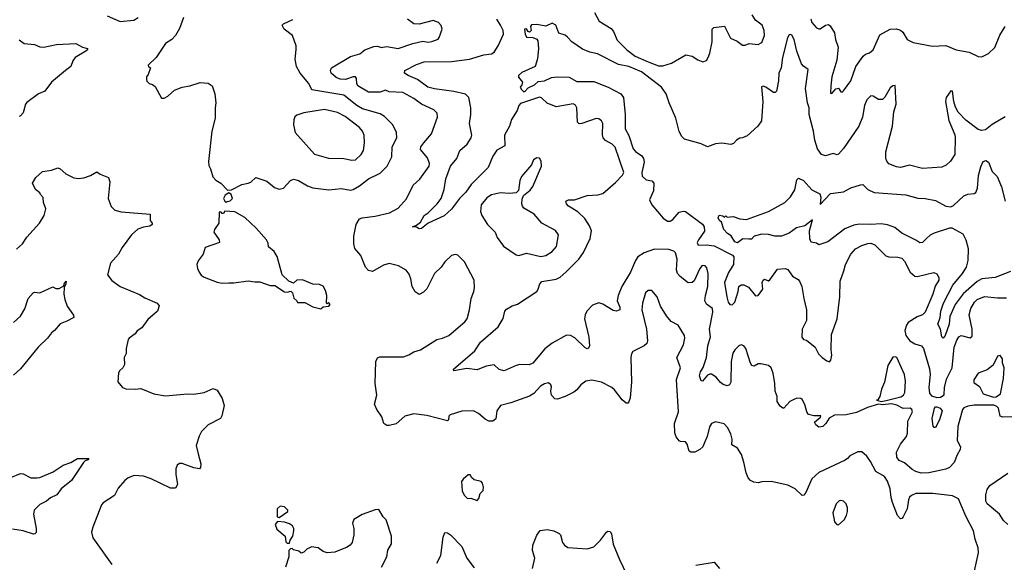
# Model space of a CAD drawing. Extents: x 2056909 to 2160450, y 827444 to 1016825.
# Tile 287 of 501: x 2129819 to 2137427, y 909273 to 913468. Entities that reach past the tile are written whole.
import ezdxf

# ---------------------------------------------------------------- set-up
doc = ezdxf.new("R2010")
doc.units = 0

msp = doc.modelspace()

# ---------------------------------------------------------------- linework, layer by layer
at = {"layer": '0CON10XD'}
for points in [[(2130495, 913496.2), (2130595, 913454.4), (2130702.5, 913465), (2130736, 913485)], [(2134262, 913522), (2134297.5, 913455), (2134388.7, 913398.7), (2134406.4, 913375), (2134435, 913309.2), (2134509.4, 913235), (2134575, 913184.6), (2134675, 913141.5), (2134755, 913111.8), (2134788.9, 913111.1), (2134855, 913132.5), (2134965.9, 913195.9), (2135015, 913185.8), (2135058.1, 913158.1), (2135098.3, 913141.7), (2135125, 913152.5), (2135140, 913175), (2135152.3, 913207.7), (2135169.2, 913295), (2135170, 913395), (2135183.1, 913406.9), (2135265, 913416.7), (2135312, 913325), (2135362.1, 913302.1), (2135405, 913270), (2135425, 913270.8), (2135456.8, 913283.2), (2135525, 913275.7), (2135555, 913291.2), (2135575.4, 913344.6), (2135571.1, 913385), (2135555.8, 913425), (2135504.7, 913464.7), (2135480, 913505)], [(2131084.3, 913485), (2131055, 913400), (2131022.5, 913345), (2130995.4, 913314.6), (2130946.3, 913283.7), (2130874.6, 913175.4), (2130813.3, 913115), (2130813.6, 913103.6), (2130830, 913095), (2130813.3, 913045), (2130800, 913025), (2130800, 913005), (2130803, 912993), (2130820, 912975), (2130845, 912967.5), (2130865, 912950), (2130915, 912860), (2130935, 912860), (2130965, 912877.5), (2131015, 912923.3), (2131075, 912946.2), (2131135, 912956), (2131215, 912981.2), (2131275, 912977.5), (2131307.5, 912955), (2131326.2, 912895), (2131336.2, 912825), (2131330, 912785), (2131330, 912705), (2131304.2, 912605), (2131277.7, 912372.3), (2131280, 912340), (2131293.3, 912315), (2131311.7, 912251.7), (2131335, 912226.2), (2131372.5, 912205), (2131425, 912150), (2131455, 912152.5), (2131535, 912192.5), (2131585, 912202.5), (2131605, 912212.5), (2131645, 912247.5), (2131729.5, 912219.5), (2131789.5, 912169.5), (2131825, 912156.7), (2131857.5, 912165), (2131911.2, 912225), (2131935, 912235.7), (2131973.3, 912225), (2132042.6, 912182.6), (2132085, 912168.1), (2132208.3, 912151.7), (2132305, 912161.9), (2132375, 912150)], [(2132375, 912150), (2132395, 912154.3), (2132445, 912184), (2132515, 912237.5), (2132605, 912280.8), (2132658.6, 912335), (2132695, 912407.5), (2132697.9, 912485), (2132733.5, 912555), (2132730, 912595), (2132702.5, 912655), (2132638, 912718), (2132605, 912739.4), (2132468.5, 912778.5), (2132425, 912805.4), (2132325, 912884.6), (2132078, 912925), (2132053.8, 912975), (2131986.9, 913055), (2131957.7, 913105), (2131947.2, 913162.8), (2131955, 913237.5), (2131955.7, 913265), (2131926.2, 913345), (2131863, 913393), (2131847.5, 913425), (2131857.5, 913435), (2131930.3, 913469.7)], [(2137191.2, 909185), (2137228.8, 909345), (2137226, 909385), (2137203, 909453), (2137190.6, 909515), (2137130.2, 909630.2), (2137073, 909763), (2137025.9, 909785.9), (2136875, 909804.4), (2136743.3, 909805), (2136709.8, 909790.2), (2136694.6, 909775.4), (2136686.7, 909755), (2136677.8, 909685), (2136645, 909623.3), (2136635, 909611.2), (2136625, 909610), (2136601.9, 909635), (2136563.2, 909735), (2136552, 909775), (2136545, 909840), (2136525, 909900.8), (2136500.6, 909935), (2136434, 909974), (2136393.2, 910053.2), (2136364.4, 910094.4), (2136325.9, 910125.9), (2136295, 910126.2), (2136235, 910096.7), (2136216.7, 910075), (2136196.8, 910063.2), (2135995, 909966.9), (2135941.1, 909918.9), (2135895, 909813.3), (2135878.8, 909791.2), (2135865, 909788.8), (2135811.7, 909841.7), (2135755, 909868), (2135625, 909898.8), (2135555, 909896), (2135525, 909886.2), (2135491.7, 909891.7), (2135465, 909904), (2135448.6, 909925), (2135431.9, 909965), (2135415.7, 910045.7), (2135396, 910105), (2135366.2, 910155), (2135321.7, 910181.7), (2135323.8, 910225), (2135313.8, 910265), (2135287.5, 910315), (2135262.1, 910342.1), (2135195, 910360), (2135164.5, 910345.5), (2135149.1, 910320.9), (2135130.9, 910245), (2135113.1, 910205), (2135097.5, 910165), (2135075, 910144), (2135035, 910124.2), (2135005, 910123.8), (2134993, 910133), (2134977.1, 910185), (2134965, 910203.8), (2134925, 910206), (2134915, 910212), (2134892.6, 910242.6), (2134880.6, 910275), (2134880, 910345), (2134909.5, 910435), (2134893.5, 910685), (2134924.3, 910775), (2134898.1, 910855), (2134948.2, 910955), (2134958, 911005), (2134956, 911025), (2134908, 911105), (2134854.4, 911134.4), (2134817.4, 911177.4), (2134772, 911252), (2134744.2, 911325), (2134705, 911373.3), (2134675, 911373.8), (2134654.5, 911355.5), (2134631.1, 911275), (2134626.9, 911225), (2134663.6, 911075), (2134671.4, 910985), (2134664, 910965), (2134643.4, 910946.6), (2134557.7, 910902.3), (2134545.9, 910884.1), (2134542, 910855), (2134547.3, 910665), (2134535.5, 910544.5), (2134526.8, 910513.2), (2134517.3, 910502.7), (2134505, 910503.8), (2134475, 910528.8), (2134415, 910606.7), (2134394.1, 910624.1), (2134315, 910666), (2134240.5, 910680.5), (2134195, 910672), (2134156.2, 910645), (2134125, 910606.2), (2134102.1, 910587.9), (2134035, 910554.2), (2133975, 910533.3), (2133955, 910537.5), (2133927.5, 910565), (2133923.3, 910595), (2133928.3, 910628.3), (2133923.6, 910643.6), (2133905, 910660), (2133875, 910653.3), (2133843.3, 910635), (2133791.7, 910578.3), (2133757.5, 910557.5), (2133614.4, 910505.6), (2133534, 910485), (2133507.1, 910445), (2133498.6, 910381.4), (2133475, 910363.8), (2133445, 910364.2), (2133415, 910379.2), (2133365, 910423.8), (2133325, 910443.3), (2133235, 910441.2), (2133145.9, 910414.1), (2133135, 910402.5), (2133132, 910375), (2133124.2, 910365.8), (2132965, 910406.9), (2132865, 910420), (2132795, 910402.5), (2132727.7, 910342.3), (2132675, 910330), (2132655, 910331.2), (2132632, 910345), (2132617.9, 910397.9), (2132578, 910455), (2132561.2, 910495), (2132580, 910565), (2132565.8, 910655), (2132572.5, 910825), (2132585, 910853.3), (2132601.2, 910861.2), (2132785, 910862), (2132825, 910876), (2132865, 910900), (2132915.6, 910914.4), (2133043.8, 910995), (2133085.5, 911004.5), (2133135, 911026), (2133258.3, 911131.7), (2133277.5, 911155), (2133296, 911225), (2133308.8, 911311.2), (2133328.8, 911365), (2133333.3, 911395), (2133330, 911455), (2133256.2, 911595), (2133205, 911646.7), (2133185, 911653.3), (2133155, 911643.3), (2133103.8, 911595), (2133076.2, 911555), (2133025.7, 911504.3), (2132965, 911387.5), (2132938.3, 911361.7), (2132905, 911342.5), (2132875, 911363.3), (2132850.8, 911405), (2132842.5, 911465), (2132829.3, 911500.7), (2132805, 911530), (2132745.5, 911565.5), (2132675, 911582.2), (2132629.3, 911570.7), (2132545, 911520), (2132515, 911528.8), (2132492, 911555), (2132455.7, 911645), (2132409.1, 911699.1), (2132400.3, 911735), (2132401.7, 911795), (2132419.2, 911885), (2132445, 911927.8), (2132465, 911936.5), (2132565, 911948.8), (2132676.2, 911975), (2132745, 912011.4), (2132807.3, 912082.7), (2132860.5, 912189.5), (2132911.1, 912235), (2132983.5, 912335), (2132986.3, 912356.3), (2132970.6, 912400.6), (2132915.7, 912465), (2132918.6, 912485), (2132943.2, 912516.8), (2133001.1, 912585), (2133046.7, 912715), (2133044.3, 912745), (2133019.8, 912769.8), (2132925.3, 912815.3), (2132865, 912859.5), (2132778.8, 912905), (2132675, 912909.1), (2132645, 912921.9), (2132605, 912907.5), (2132515, 912907.8), (2132432.7, 912955), (2132423.6, 912975), (2132422.7, 913012.7), (2132415, 913026.7), (2132395, 913025.8), (2132336.1, 913003.9), (2132295, 913007.5), (2132265, 913020.5), (2132225.6, 913055), (2132220, 913075), (2132228.8, 913095), (2132375, 913181.9), (2132446.8, 913203.2), (2132486.2, 913235), (2132555, 913260.9), (2132583.1, 913263.1), (2132615, 913252.5), (2132624.1, 913255.9), (2132655, 913261.1), (2132745, 913245.7), (2132856.4, 913283.6), (2132935, 913301.9), (2132975.5, 913294.5), (2133005, 913298.6), (2133052.5, 913317.5), (2133061.4, 913328.6), (2133082.5, 913395), (2133075, 913423.3), (2133055, 913446), (2133015, 913461.2), (2132905, 913433.3), (2132865, 913436.7), (2132815, 913471.2)], [(2135993, 910317), (2135970, 910335), (2135961.2, 910355), (2136006.7, 910395), (2136010, 910405), (2135954.4, 910404.4), (2135913.8, 910415), (2135902, 910435), (2135885, 910492.5), (2135865, 910532.5), (2135855, 910540), (2135825, 910541.2), (2135795, 910530), (2135771.2, 910515), (2135725, 910463.8), (2135715, 910463.8), (2135695, 910478.8), (2135671.1, 910515), (2135672.2, 910555), (2135655.6, 910595.6), (2135654.4, 910655), (2135642.5, 910735), (2135626.2, 910775), (2135605, 910793.3), (2135545, 910806.7), (2135525, 910806.7), (2135495, 910790), (2135477.5, 910795), (2135465, 910812.5), (2135429.2, 910925), (2135415, 910946.7), (2135395, 910953.3), (2135375, 910946.2), (2135345, 910915.8), (2135330.7, 910889.3), (2135316.1, 910825), (2135315.3, 910665), (2135304.7, 910645.3), (2135285, 910637.9), (2135255, 910647.5), (2135233.9, 910663.9), (2135201.2, 910705), (2135165, 910727.1), (2135151.7, 910728.3), (2135135, 910719.2), (2135095, 910673.3), (2135085, 910676.7), (2135073.1, 910713.1), (2135079.6, 910745), (2135101.2, 910778.8), (2135127.3, 910855), (2135137.1, 910945), (2135156.2, 911015), (2135150.5, 911075), (2135175.4, 911205.4), (2135172, 911235), (2135125, 911268), (2135113.8, 911293.8), (2135117.9, 911335), (2135137.3, 911405), (2135139.1, 911505), (2135128, 911548), (2135115, 911565.8), (2135093.6, 911566.4), (2135073.6, 911545), (2135031.5, 911448.5), (2135014.5, 911435.5), (2134985, 911433.1), (2134921.7, 911481.7), (2134902.2, 911505), (2134894.5, 911535), (2134898.9, 911615), (2134885.8, 911665.8), (2134875, 911678.8), (2134835, 911690), (2134725, 911693.8), (2134645.7, 911665), (2134595, 911633.1), (2134577.1, 911605), (2134538.9, 911515), (2134470.8, 911405), (2134443.8, 911335), (2134435.5, 911295), (2134457.1, 911245), (2134456.2, 911225), (2134430, 911215), (2134405, 911218.5), (2134325, 911268.5), (2134295, 911278.2), (2134245, 911260.9), (2134200.4, 911215), (2134188.2, 911185), (2134184.7, 911155), (2134216.4, 911013.6), (2134221.2, 910945), (2134215, 910927.5), (2134205, 910922.5), (2134185, 910933.3), (2134109.2, 911009.2), (2134075, 911026.5), (2134045, 911028.5), (2133932.6, 910967.4), (2133876.3, 910923.7), (2133785, 910811.2), (2133755, 910800), (2133685, 910801.4), (2133656.7, 910795), (2133562.3, 910752.3), (2133525, 910763.3), (2133485, 910800), (2133425, 910790), (2133355, 910761.2), (2133275, 910772), (2133173.3, 910753.3), (2133172, 910765), (2133335, 910907.5), (2133379.2, 910975), (2133517.1, 911092.9), (2133555, 911158), (2133568.9, 911215), (2133579.8, 911230.2), (2133625, 911254.4), (2133665, 911267.5), (2133814.4, 911365), (2133826.8, 911383.2), (2133838.5, 911425), (2133855, 911443.3), (2133965, 911460.4), (2133995, 911476.2), (2134041.8, 911518.2), (2134139.1, 911615), (2134175, 911667.8), (2134226.2, 911775), (2134237.5, 911835), (2134221.5, 911875), (2134185, 911931.1), (2134131, 911981), (2134060.8, 912025), (2134043.8, 912045), (2134040, 912065), (2134060, 912075), (2134105.6, 912075.6), (2134205, 912109.4), (2134286.8, 912113.2), (2134325, 912122.9), (2134422.1, 912207.9), (2134476.7, 912265), (2134486.7, 912285), (2134421.1, 912481.1), (2134398, 912505), (2134345, 912532.9), (2134328.1, 912555), (2134323.2, 912576.8), (2134324, 912665), (2134313.8, 912685), (2134295, 912702), (2134275, 912704.2), (2134163.9, 912663.9), (2134142.7, 912662.7), (2134130, 912675), (2134125.3, 912785.3), (2134115, 912805.7), (2134095, 912817.8), (2133965, 912793.3), (2133895, 912821.9), (2133852.5, 912862.5), (2133835, 912868.5), (2133690.1, 912819.9), (2133675.3, 912805), (2133662.3, 912765), (2133618.5, 912695), (2133603.2, 912645), (2133565.4, 912575), (2133567.5, 912492.5), (2133505, 912458.2), (2133475, 912413.1), (2133440, 912325), (2133306.8, 912193.2), (2133266.9, 912135), (2133218.2, 912085), (2133155, 912002.9), (2133099.1, 911950.9), (2132975.4, 911894.6), (2132925, 911852.2), (2132905, 911850.8), (2132885, 911863.8), (2132853.8, 911865), (2132885, 911878.8), (2132917.3, 911902.7), (2132945, 911954), (2132975, 911974.3), (2133045, 912044.3), (2133075, 912086.2), (2133098.6, 912155), (2133111.5, 912238.5), (2133147.9, 912335), (2133196.4, 912395), (2133220, 912455), (2133277.8, 912505), (2133306.9, 912555), (2133312.2, 912575), (2133295.6, 912665), (2133305.4, 912735), (2133305.4, 912785), (2133289.6, 912865), (2133265, 912892.9), (2133175, 912912.8), (2133023.8, 912933.8), (2132973.8, 912945), (2132894, 913004), (2132820.8, 913035), (2132793.8, 913055), (2132796, 913075), (2132885, 913122.2), (2132945, 913141.5), (2133155, 913144.6), (2133295, 913163.3), (2133405, 913195.6), (2133465, 913202.5), (2133485, 913216), (2133517.5, 913265), (2133556.7, 913355), (2133554.4, 913385), (2133535, 913425.8), (2133505, 913470.8)], [(2137435, 912716.9), (2137333.9, 912656.1), (2137282, 912615), (2137255, 912609.6), (2137225, 912619.1), (2137130.5, 912690.5), (2137072, 912752), (2137050.8, 912790.8), (2137036.2, 912835), (2137027.1, 912915), (2137015, 912917.5), (2136977.7, 912865), (2136972.8, 912835), (2136998.9, 912688.9), (2137045, 912576.7), (2137047.8, 912555), (2137046, 912425), (2137011.2, 912375), (2136977.9, 912342.1), (2136945, 912327.5), (2136795, 912317.8), (2136695, 912342), (2136625, 912324.4), (2136595, 912330), (2136535, 912354.2), (2136518.6, 912375), (2136513.1, 912395), (2136511.5, 912445), (2136564.6, 912645), (2136573.8, 912755), (2136592.2, 912815), (2136585, 912957.5), (2136565, 912955.8), (2136545, 912940), (2136505, 912869.2), (2136485, 912850.8), (2136455, 912850), (2136415, 912876), (2136395, 912878.8), (2136365, 912847.5), (2136348.2, 912805), (2136331.8, 912715), (2136303.8, 912645), (2136185, 912470.8), (2136145, 912427.5), (2136135, 912424), (2136105, 912432.5), (2136045, 912414.2), (2136014.3, 912425), (2135985, 912469.2), (2135962.5, 912535), (2135954, 912605), (2135934.2, 912675), (2135919.2, 912735), (2135920.4, 912785), (2135907.3, 912825), (2135891.8, 912935), (2135912.3, 913082.3), (2135875, 913106.9), (2135861.1, 913125), (2135823.6, 913223.6), (2135802.5, 913315), (2135785, 913346.7), (2135775, 913353.3), (2135765, 913350), (2135752.6, 913327.4), (2135713.8, 913175), (2135704.4, 913095.6), (2135684.4, 913055), (2135682.5, 912995), (2135666.2, 912915), (2135656.1, 912903.9), (2135645, 912903.8), (2135585.6, 912945.6), (2135565, 912953.8), (2135551.7, 912948.3), (2135560.8, 912835), (2135551.2, 912685), (2135523.3, 912645), (2135440.5, 912569.5), (2135405, 912553.3), (2135385, 912552.5), (2135357.5, 912535), (2135335, 912510), (2135315, 912502.5), (2135245, 912512.5), (2135195, 912507.5), (2135135, 912483.8), (2135085, 912506.7), (2134955, 912544), (2134935, 912563.8), (2134915, 912603.3), (2134890.5, 912705), (2134837.8, 912825), (2134815.6, 912895), (2134777.5, 912945), (2134625, 913064.8), (2134525, 913104.8), (2134445, 913122.3), (2134285, 913204.3), (2134225, 913215.6), (2134169.1, 913239.1), (2134085, 913296), (2134053, 913333), (2134035, 913346.7), (2133985, 913362.5), (2133962.5, 913425), (2133935, 913440), (2133885, 913416.2), (2133815, 913430), (2133775, 913426.7), (2133767.5, 913415), (2133772.5, 913385), (2133759.3, 913370.7), (2133747.5, 913375), (2133735, 913397.5), (2133720, 913395), (2133724.2, 913355.8), (2133735, 913333.3), (2133785, 913329.4), (2133815, 913315.8), (2133824.2, 913305), (2133828.5, 913245), (2133820, 913165), (2133803.4, 913106.6), (2133700.2, 913059.8), (2133674, 913035), (2133673, 913023), (2133703.3, 912985), (2133700, 912965), (2133687.5, 912945), (2133697, 912927), (2133715, 912910), (2133725, 912913.8), (2133748.5, 912941.5), (2133798.1, 912965), (2133825, 912990.8), (2133875, 912996), (2133928.8, 913021.2), (2133975, 913026.9), (2134065, 913024.1), (2134125, 912989.5), (2134255, 912990.7), (2134366, 912945), (2134465.3, 912895.3), (2134485, 912866), (2134497.6, 912735), (2134497.7, 912625), (2134525, 912572.7), (2134560.2, 912470.2), (2134578.9, 912448.9), (2134625.8, 912415), (2134638.4, 912395), (2134645.2, 912365), (2134626.2, 912285), (2134628.5, 912258.5), (2134660.4, 912230.4), (2134705, 912222.9), (2134719.6, 912205), (2134716.2, 912145), (2134686.2, 912075), (2134703.9, 912035), (2134791.9, 911931.9), (2134825, 911909.5), (2134845, 911910.6), (2134866.2, 911923.8), (2134915, 911980), (2134945, 911988.5), (2134965, 911983.5), (2135095, 911886.7), (2135109.1, 911865), (2135111.4, 911831.4), (2135063.3, 911765), (2135055.4, 911745), (2135060.8, 911725), (2135125, 911726.7), (2135185, 911719.2), (2135326.9, 911646.9), (2135338.5, 911635), (2135335.8, 911574.2), (2135295, 911514), (2135266.4, 911435), (2135282.7, 911325), (2135293.9, 911283.9), (2135306.6, 911266.6), (2135325, 911264.4), (2135345, 911284.2), (2135370.4, 911365), (2135375.7, 911404.3), (2135395, 911417.1), (2135415, 911417.1), (2135450.2, 911400.2), (2135505, 911333.8), (2135525, 911334.2), (2135562.5, 911385), (2135556, 911435), (2135565, 911453.3), (2135575, 911462.5), (2135605, 911450), (2135615, 911456.7), (2135675, 911538.8), (2135735, 911543.8), (2135755, 911536), (2135791.2, 911485), (2135835, 911458), (2135845.7, 911445), (2135863.6, 911405), (2135877.4, 911312.6), (2135899.6, 911225), (2135898.1, 911141.9), (2135865.6, 911075), (2135862.2, 911012.2), (2135875, 910996.2), (2135898.8, 910988.8), (2135966.6, 910936.6), (2135992.5, 910885), (2136021.1, 910855), (2136055, 910829.1), (2136076.2, 910823.8), (2136088.1, 910835), (2136095.6, 910874.4), (2136090.5, 910915), (2136091.4, 911035), (2136137.1, 911155), (2136157.5, 911325), (2136159.5, 911445), (2136188.6, 911525), (2136199.2, 911575), (2136241.4, 911655), (2136278.8, 911695), (2136327.4, 911722.6), (2136371.7, 911738.3), (2136395, 911740), (2136427.2, 911727.2), (2136510.8, 911640.8), (2136535, 911633.3), (2136605, 911632.7), (2136635, 911623.1), (2136655, 911602), (2136700.5, 911515), (2136735, 911485.5), (2136755, 911481.9), (2136883.6, 911513.6), (2136905, 911502.5), (2136921.2, 911475), (2136922, 911455), (2136892.4, 911407.6), (2136873.9, 911345), (2136815, 911205.6), (2136795, 911186.4), (2136755, 911169.2), (2136685, 911125.5), (2136670.8, 911105), (2136659.7, 911065), (2136667.4, 911027.4), (2136698.5, 910985), (2136735, 910962.2), (2136786.8, 910946.8), (2136802.5, 910925), (2136848.5, 910768.5), (2136853.3, 910725), (2136844.7, 910625), (2136849.1, 910579.1), (2136865, 910560), (2136905, 910547.7), (2136935, 910550.4), (2136962.8, 910567.2), (2136964.8, 910625), (2136981.7, 910688.3), (2137024.2, 910775), (2137041, 910935), (2137059.5, 910990.5), (2137075, 911015.5), (2137095, 911026.2), (2137163.1, 911006.9), (2137178.9, 911021.1), (2137178.7, 911075), (2137155.5, 911185), (2137168.2, 911235), (2137197.5, 911285), (2137218.6, 911305), (2137275, 911327.8), (2137375, 911316.9), (2137445, 911316.5)], [(2135931.4, 913475), (2135939.2, 913445), (2135976.2, 913405), (2135995, 913395.8), (2136005, 913397.5), (2136046.1, 913423.9), (2136069.1, 913429.1), (2136081.1, 913421.1), (2136114.5, 913365), (2136122.5, 913315), (2136144.5, 913255), (2136133.3, 913155), (2136095.8, 913025), (2136086.7, 912955), (2136085, 912900), (2136095, 912897.5), (2136113, 912917), (2136125, 912932.5), (2136145, 912937.5), (2136165, 912910), (2136175, 912906.7), (2136185, 912916.7), (2136240.8, 912995), (2136280, 913105), (2136336.2, 913185), (2136355, 913200), (2136385, 913211.2), (2136413.8, 913235), (2136465, 913351.2), (2136546.2, 913393.8), (2136595, 913397.3), (2136626.2, 913386.2), (2136642.2, 913372.2), (2136678, 913315), (2136722, 913292), (2136872.7, 913262.7), (2136975, 913266.9), (2137055, 913233.6), (2137155, 913215.6), (2137225, 913183.8), (2137255, 913180), (2137305, 913206.7), (2137355, 913253.3), (2137392.1, 913347.9), (2137434.2, 913415)], [(2129815, 913312), (2129855, 913283.8), (2129935, 913276.2), (2129975, 913258), (2130005, 913254.2), (2130105, 913274.4), (2130254.1, 913284.1), (2130305, 913255.8), (2130342.5, 913245), (2130343.3, 913235), (2130331.2, 913225), (2130248.8, 913175), (2130230.9, 913149.1), (2130213.8, 913105), (2130174.5, 913075.5), (2130065, 912984.2), (2130014.6, 912915.4), (2129965, 912893.8), (2129875, 912828.1), (2129865.4, 912814.6), (2129845, 912746.7), (2129825.9, 912724.1), (2129815, 912720)], [(2132385, 912381.3), (2132415, 912383.9), (2132458.9, 912425), (2132476.4, 912455), (2132484.5, 912515), (2132480, 912575), (2132467.5, 912605), (2132445.6, 912635), (2132335, 912718.5), (2132275, 912751.1), (2132175, 912772.4), (2132015, 912746.5), (2131960.6, 912729.4), (2131944.2, 912715.8), (2131936.4, 912693.6), (2131936.2, 912655), (2131949.2, 912595), (2132097, 912427), (2132205, 912397.1), (2132325, 912393.2), (2132385, 912381.3)], [(2133845, 911638), (2133885, 911644.2), (2133935, 911675.8), (2133967.5, 911715), (2133983.8, 911805), (2133959.1, 911839.1), (2133854.5, 911894.5), (2133794.3, 911964.3), (2133715, 912011.2), (2133703.8, 912025), (2133698.8, 912045), (2133700.7, 912079.3), (2133711.2, 912108.8), (2133765, 912150), (2133785, 912176.7), (2133851.2, 912335), (2133850, 912375), (2133835, 912396.7), (2133815, 912400), (2133790, 912385), (2133773.8, 912345), (2133696.7, 912255), (2133683.8, 912225), (2133672.5, 912147.5), (2133655, 912130), (2133605, 912123.8), (2133535, 912130), (2133465, 912112.5), (2133430.2, 912089.8), (2133386, 912035), (2133379.2, 911985), (2133390, 911955), (2133434, 911885), (2133492.5, 911825), (2133508.8, 911785), (2133557.3, 911717.3), (2133655, 911650), (2133675, 911643.8), (2133735, 911662), (2133845, 911638)], [(2137475, 911519.6), (2137356.6, 911473.4), (2137255, 911463.9), (2137216.8, 911443.2), (2137110.5, 911349.5), (2137047.5, 911265), (2137007.6, 911172.4), (2137000.9, 911115), (2136970.4, 911025), (2136955, 911006), (2136945, 911016.2), (2136933.9, 911073.9), (2136913.3, 911113.3), (2136931.5, 911165), (2136936.8, 911215), (2136956.6, 911275), (2137030.3, 911415), (2137103.9, 911505), (2137136.2, 911555), (2137147.7, 911605), (2137149.5, 911695), (2137132.4, 911762.4), (2137109.3, 911809.3), (2137025, 911855.4), (2137005, 911856.5), (2136885, 911818), (2136855, 911802.3), (2136825, 911775.5), (2136795, 911745.6), (2136775, 911741.9), (2136745, 911763.3), (2136635, 911817.1), (2136580.2, 911860.2), (2136525, 911882.7), (2136475, 911889.1), (2136395, 911883), (2136305, 911886.2), (2136265, 911878.9), (2136195, 911849.7), (2136065, 911751.2), (2135995, 911726.7), (2135975, 911740), (2135935, 911748.8), (2135925, 911772.5), (2135921.9, 911835), (2135945, 911920), (2135885, 911872.9), (2135822.4, 911857.6), (2135765, 911818.1), (2135705, 911792.9), (2135655, 911792.9), (2135605, 911807.1), (2135555, 911810), (2135495, 911793.3), (2135475, 911772), (2135452.1, 911772.1), (2135405.8, 911774.2), (2135365, 911742.5), (2135345, 911751.2), (2135316, 911796), (2135287.5, 911815), (2135260, 911845), (2135242.5, 911902.5), (2135225, 911916.7), (2135216.2, 911935), (2135225, 911957.5), (2135251.7, 911951.7), (2135265, 911940), (2135275, 911950), (2135285, 911940), (2135333, 911947), (2135385, 911928.8), (2135435, 911922), (2135605, 911983.8), (2135732.5, 912055), (2135775, 912097.5), (2135807.7, 912152.3), (2135825, 912230), (2135838.3, 912241.7), (2135875, 912223.3), (2135941.2, 912151.2), (2136001.4, 912121.4), (2136010.6, 912095), (2136005, 912040), (2136085, 912122.9), (2136185, 912137.5), (2136242.7, 912167.3), (2136315, 912192), (2136335, 912193.3), (2136372.5, 912155), (2136420.6, 912130.6), (2136667, 912113), (2136758.3, 912088.3), (2136815, 912084.6), (2136895, 912068.9), (2136976, 912025), (2137015, 912021.3), (2137035, 912031.5), (2137115, 912105.5), (2137145, 912117.5), (2137195, 912124.4), (2137207.4, 912132.6), (2137219.6, 912165), (2137228, 912262), (2137245, 912330), (2137265, 912372), (2137285, 912378.1), (2137305.8, 912365.8), (2137334.6, 912295), (2137372.3, 912255), (2137404.8, 912174.8), (2137435, 912063.3)], [(2129795, 911693.8), (2129842, 911735), (2129875, 911786), (2129972, 911895), (2130008.8, 911955), (2130022.5, 912005), (2130003.6, 912053.6), (2130001.7, 912091.7), (2129980, 912115), (2129975, 912130), (2129942.5, 912155), (2129917.5, 912205), (2129943.6, 912246.4), (2129996.4, 912293.6), (2130065, 912303.3), (2130115, 912322.5), (2130132.5, 912315), (2130175.9, 912275.9), (2130237.5, 912245), (2130275, 912240), (2130316.1, 912246.1), (2130366.7, 912263.3), (2130415, 912292.5), (2130442.3, 912272.3), (2130505, 912246.7), (2130516, 912215), (2130504, 912085), (2130525, 912022.5), (2130555, 911996.2), (2130602.7, 911982.7), (2130827.5, 911965), (2130828.8, 911915), (2130842, 911895), (2130842, 911885), (2130825, 911871.5), (2130775, 911864.5), (2130732.8, 911847.2), (2130682.5, 911805), (2130612.4, 911707.6), (2130582, 911655), (2130520, 911585), (2130496.7, 911495), (2130530.5, 911450.5), (2130595.8, 911405.8), (2130745, 911344.2), (2130787.3, 911317.3), (2130882.5, 911275), (2130896.2, 911255), (2130883.8, 911215), (2130810.2, 911149.8), (2130762, 911085), (2130727.1, 911062.9), (2130711.2, 911038.8), (2130665, 911006.7), (2130657.5, 910995), (2130643.3, 910925), (2130643, 910887), (2130627.5, 910855), (2130629.3, 910800.7), (2130616.7, 910775), (2130592.5, 910755), (2130583.6, 910736.4), (2130578.3, 910668.3), (2130612.5, 910625), (2130640, 910615), (2130715, 910610), (2130756, 910616), (2130855, 910576.2), (2130945, 910558.8), (2131115.8, 910575.8), (2131165, 910572), (2131245, 910586), (2131314.1, 910615.9), (2131345, 910603.3), (2131385, 910540), (2131400, 910485), (2131382.5, 910405), (2131370, 910385), (2131274.5, 910335.5), (2131224, 910285), (2131205, 910247.5), (2131182.5, 910175), (2131198.3, 910111.7), (2131218, 910035), (2131217.5, 910005), (2131210, 909995), (2131165, 910004.2), (2131075, 910036), (2131054.2, 910035.8), (2131035, 910022.5), (2131026, 909995), (2131025.8, 909955), (2131037.5, 909875), (2131023.6, 909846.4), (2130985, 909846.2), (2130835, 909917.5), (2130775, 909937.8), (2130705, 909944.2), (2130658.8, 909925), (2130630.8, 909905), (2130581.4, 909845), (2130550.9, 909789.1), (2130465, 909733.3), (2130452.7, 909717.3), (2130383.8, 909545), (2130373.8, 909505), (2130385, 909462.5), (2130532.5, 909255)], [(2131415, 912057.5), (2131425, 912062.5), (2131445, 912067.5), (2131462.5, 912085), (2131452.5, 912115), (2131435, 912130), (2131408.3, 912111.7), (2131393.9, 912086.1), (2131403.6, 912063.6), (2131415, 912057.5)], [(2132145, 911233.3), (2132165, 911247.5), (2132207, 911253), (2132217.5, 911265), (2132205, 911280), (2132195, 911270), (2132190, 911275), (2132192.5, 911335), (2132182.5, 911375), (2132165, 911407.5), (2132135, 911420), (2132085, 911423.3), (2132005, 911456.2), (2131960, 911455), (2131935, 911430), (2131900, 911445), (2131847.5, 911495), (2131807.7, 911637.7), (2131786.4, 911676.4), (2131741.7, 911711.7), (2131739.3, 911739.3), (2131726.1, 911766.1), (2131647.5, 911855), (2131559.3, 911939.3), (2131481.7, 911981.7), (2131405, 911987.5), (2131395, 911970), (2131385, 911970), (2131375, 911980), (2131361.7, 911978.3), (2131358, 911895), (2131323.9, 911846.1), (2131320, 911825), (2131361.4, 911765), (2131364, 911745), (2131253.6, 911706.4), (2131236, 911655), (2131197.3, 911602.7), (2131188, 911575), (2131192, 911545), (2131205.8, 911515), (2131222.8, 911492.8), (2131245, 911477.1), (2131345, 911438), (2131385, 911430.8), (2131435, 911434), (2131475, 911433.8), (2131585, 911450), (2131635, 911441.2), (2131675, 911442), (2131755, 911413.8), (2131791.7, 911411.7), (2131865, 911362.5), (2131885, 911360), (2131915, 911370), (2131927.5, 911355), (2131937.5, 911315), (2131960, 911295), (2131965, 911280), (2132021.7, 911281.7), (2132085, 911247.5), (2132145, 911233.3)], [(2129772.4, 911127.6), (2129824.4, 911175.6), (2129857.9, 911232.1), (2129885, 911313.3), (2129922.5, 911355), (2129935, 911360), (2129975, 911356.7), (2130075, 911402.5), (2130098.3, 911388.3), (2130125, 911390), (2130160, 911410), (2130165, 911432.5), (2130177.5, 911445), (2130175.8, 911425), (2130163.3, 911396.7), (2130160.8, 911345), (2130168, 911305), (2130185, 911252.5), (2130235, 911182.5), (2130236.7, 911165), (2130184.2, 911135.8), (2130133, 911117), (2130088.8, 911065), (2130065, 911046.2), (2130034.2, 911005), (2129963.1, 910935), (2129825, 910768.6), (2129770.6, 910719.4)], [(2136475, 910516.7), (2136515, 910524), (2136627.1, 910552.9), (2136647.5, 910565), (2136659.4, 910585), (2136664.2, 910674.2), (2136655.8, 910725), (2136596.2, 910855), (2136585, 910862.5), (2136565, 910857.5), (2136526.4, 910793.6), (2136502, 910665), (2136478.3, 910611.7), (2136465.9, 910554.1), (2136450, 910530), (2136440, 910525), (2136475, 910516.7)], [(2137345, 910548.6), (2137365, 910550.8), (2137399.2, 910575), (2137421.4, 910695), (2137426, 910775), (2137413.8, 910815), (2137412.5, 910845), (2137395, 910872.5), (2137375, 910867.5), (2137342.1, 910797.9), (2137295, 910762), (2137224.2, 910735.8), (2137193, 910683), (2137193, 910663), (2137235, 910632.5), (2137263.3, 910575), (2137345, 910548.6)], [(2137485, 910398.1), (2137415, 910396), (2137395, 910403.3), (2137382, 910465), (2137368.5, 910478.5), (2137346.7, 910486.7), (2137195, 910486.8), (2137145, 910479.5), (2137115, 910467.1), (2137104.5, 910455), (2137067.2, 910322.8), (2137062.2, 910215), (2137090, 910165), (2137085.8, 910145), (2137063, 910103), (2137040, 910045), (2137005, 910006.5), (2136975, 909993.1), (2136845, 909963.8), (2136785, 909961.2), (2136743.9, 909973.9), (2136715, 909989.2), (2136655, 910041.9), (2136615, 910060), (2136597.5, 910085), (2136595.6, 910125), (2136624.4, 910185), (2136671.9, 910245), (2136678.7, 910271.3), (2136682.5, 910365), (2136717.3, 910437.3), (2136712, 910455), (2136698.8, 910465), (2136645, 910463.1), (2136597, 910487), (2136555, 910497.8), (2136485, 910490.8), (2136455, 910494.2), (2136370.3, 910469.7), (2136285, 910430.9), (2136205, 910412.7), (2136115, 910410), (2136074.1, 910385.9), (2136049.2, 910345), (2136026.4, 910323.6), (2135993, 910317)], [(2136895, 910315.6), (2136885, 910315.7), (2136876.9, 910325), (2136870.8, 910385), (2136888.2, 910465), (2136895, 910474.4), (2136905, 910476), (2136932.9, 910465), (2136947.3, 910445), (2136927.1, 910375), (2136895, 910315.6)], [(2129751.2, 909928.8), (2129825, 909959.2), (2129845, 909957.5), (2129905, 909926), (2129955, 909926), (2129975, 909929.2), (2130078, 909972), (2130155, 910022.5), (2130213.3, 910045), (2130266.2, 910076.2), (2130352.5, 910075), (2130347.5, 910065), (2130325, 910057.5), (2130312.5, 910045), (2130218.8, 909905), (2130138.8, 909841.2), (2130106.1, 909793.9), (2130057.9, 909772.1), (2130026, 909745), (2129975, 909719.4), (2129931.4, 909675), (2129925.7, 909645), (2129945.8, 909534.2), (2129946.2, 909503.8), (2129937, 909493), (2129925, 909491.2), (2129845.6, 909515.6), (2129765, 909530)], [(2133355, 909750), (2133367.5, 909765), (2133376.4, 909803.6), (2133401.7, 909828.3), (2133403.3, 909855), (2133396.7, 909885), (2133385, 909897.5), (2133330.3, 909910.3), (2133313.3, 909925), (2133299.3, 909949.3), (2133285, 909950), (2133245, 909916.7), (2133232.3, 909897.7), (2133237.5, 909825), (2133255, 909792.5), (2133280, 909765), (2133305, 909767.5), (2133355, 909750)], [(2137455, 909564.5), (2137420.6, 909595), (2137389.2, 909645), (2137293.9, 909723.9), (2137283.6, 909745), (2137283.9, 909793.9), (2137294.3, 909835.7), (2137314.3, 909865.7), (2137455, 909963.1)], [(2131825, 909620), (2131890, 909665), (2131890, 909675), (2131865, 909702.5), (2131833, 909707), (2131810, 909685), (2131810, 909625), (2131825, 909620)], [(2136145, 909563.8), (2136189.7, 909600.3), (2136208.8, 909635), (2136216, 909665), (2136216, 909695), (2136206.2, 909725), (2136185.5, 909745.5), (2136165, 909750.8), (2136152.4, 909747.6), (2136129.2, 909725), (2136103.1, 909655), (2136114.5, 909584.5), (2136134.2, 909564.2), (2136145, 909563.8)], [(2132614.4, 909235.6), (2132655.6, 909315), (2132664.3, 909365.7), (2132691.2, 909415), (2132692.5, 909475), (2132650.5, 909600.5), (2132626.7, 909625), (2132595, 909680), (2132565, 909677.5), (2132466.4, 909643.6), (2132402.5, 909605), (2132391.2, 909575), (2132400, 909535), (2132400, 909485), (2132388.8, 909425), (2132373.3, 909405), (2132345, 909386.7), (2132285, 909363.3), (2132255, 909351.2), (2132195, 909346.7), (2132165, 909356.7), (2132125, 909383.8), (2132075, 909391.2), (2132037.5, 909375), (2132015, 909350), (2131995, 909342.5), (2131975, 909360), (2131935, 909370), (2131925, 909380), (2131911.7, 909378.3), (2131900, 909365), (2131900, 909315), (2131873.3, 909235)], [(2131905, 909420), (2131910, 909445), (2131930, 909475), (2131937.5, 909515), (2131937.5, 909535), (2131927.5, 909555), (2131905, 909570), (2131865, 909583.3), (2131811.7, 909588.3), (2131792.5, 909565), (2131805, 909530), (2131870, 909475), (2131875, 909430), (2131885, 909420), (2131905, 909420)], [(2133043.3, 909265), (2133073.1, 909325), (2133092.3, 909467.7), (2133105, 909502.5), (2133125, 909501.2), (2133148.8, 909485), (2133235, 909396.2), (2133275.6, 909305.6), (2133330.2, 909230.2)], [(2133782.9, 909225), (2133800, 909305), (2133781.4, 909365), (2133784.4, 909405), (2133815, 909483.3), (2133840.9, 909519.1), (2133895.8, 909525.8), (2133947, 909517), (2133986.7, 909495), (2133997.5, 909485), (2134012.5, 909425), (2134028, 909405), (2134055, 909387.1), (2134203.1, 909376.9), (2134256.8, 909393.2), (2134307.5, 909445), (2134354.1, 909505.9), (2134365, 909513.3), (2134380.7, 909510.7), (2134392.3, 909492.3), (2134404.2, 909414.2), (2134454.2, 909295), (2134511.2, 909175)], [(2135045, 909251.2), (2135185, 909273.3), (2135225.9, 909225.9)]]:
    msp.add_lwpolyline(points, dxfattribs=at)

doc.saveas('drawing.dxf')
